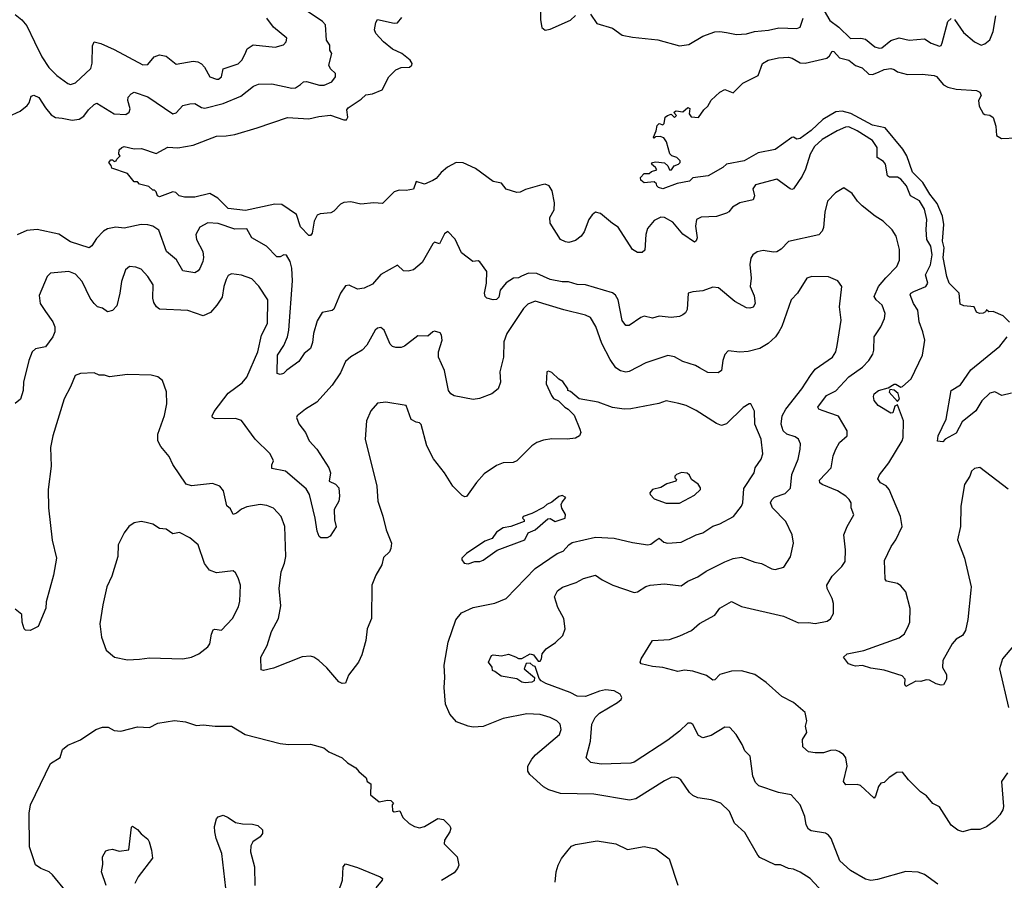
# Model space of a CAD drawing. Extents: x 1771496 to 1971148, y 471553 to 643630.
# Tile 429 of 656: x 1883542 to 1889412, y 564535 to 569666. Entities that reach past the tile are written whole.
import ezdxf

# ---------------------------------------------------------------- set-up
doc = ezdxf.new("R2010")
doc.units = 0

msp = doc.modelspace()

# ---------------------------------------------------------------- linework, layer by layer
at = {"layer": '0CON10XD'}
for points in [[(1883475, 569089.4), (1883545, 569120), (1883586.4, 569153.6), (1883598.7, 569171.3), (1883610.6, 569209.4), (1883625, 569216), (1883655, 569202.9), (1883695, 569140.8), (1883729.8, 569099.8), (1883755, 569083.3), (1883795, 569079.1), (1883855, 569067.3), (1883896.8, 569073.2), (1883925, 569090.5), (1883951.6, 569128.4), (1883985, 569160), (1884002.5, 569167.5), (1884105, 569104.3), (1884175, 569101.4), (1884194.2, 569115), (1884200, 569135), (1884186.9, 569185), (1884187.5, 569205), (1884205.5, 569224.5), (1884225, 569234.3), (1884305, 569206.7), (1884455, 569104.3), (1884475, 569110.8), (1884515, 569154), (1884555.7, 569164.3), (1884585, 569165.6), (1884625, 569142.9), (1884645, 569139.4), (1884755, 569165.9), (1884859.1, 569210.9), (1884935, 569268.9), (1884965, 569281.1), (1885045, 569283.3), (1885165, 569256.9), (1885185, 569259.2), (1885215, 569279.2), (1885233.5, 569296.5), (1885251.5, 569298.5), (1885330, 569275), (1885357.5, 569275), (1885402, 569295), (1885423.8, 569325), (1885423.8, 569345), (1885395, 569373.3), (1885383.8, 569395), (1885402.5, 569465), (1885390, 569485), (1885390, 569515), (1885371.4, 569545), (1885365.6, 569635), (1885347.5, 569655), (1885208.5, 569748.5)], [(1886647.5, 569775), (1886646.2, 569665), (1886655, 569620), (1886673.6, 569603.6), (1886705, 569610), (1886825, 569664), (1886855, 569692)], [(1883515, 569697.5), (1883555, 569665.8), (1883585, 569629.2), (1883630, 569535), (1883672.9, 569445), (1883715, 569381.9), (1883762.4, 569332.4), (1883828, 569285), (1883845, 569278.9), (1883875, 569290), (1883965.3, 569374.7), (1883973.2, 569406.8), (1883975, 569510), (1883985, 569533.8), (1884025, 569524.2), (1884105, 569487.5), (1884275, 569397.3), (1884305, 569399.1), (1884344.3, 569445), (1884375, 569457.1), (1884415, 569448.2), (1884475, 569401.1), (1884575, 569418.5), (1884604, 569414), (1884625, 569402.2), (1884642.6, 569382.6), (1884675, 569325.8), (1884715, 569310.8), (1884727.9, 569312.1), (1884744, 569325), (1884755, 569373.3), (1884845, 569403.5), (1884865.6, 569425), (1884885, 569463.3), (1884898.1, 569491.9), (1884933.1, 569516.9), (1885065, 569502), (1885115, 569516.7), (1885130, 569535), (1885133.8, 569555), (1885055, 569622), (1885014.5, 569674.5)], [(1886945, 569698.8), (1886982.7, 569642.7), (1887075.3, 569615.3), (1887133.8, 569573.8), (1887195, 569561.5), (1887345.4, 569545.4), (1887475, 569509.4), (1887531.7, 569518.3), (1887615, 569567.1), (1887685, 569593.3), (1887715, 569596.7), (1887755, 569589.4), (1887815, 569578.1), (1887875, 569581.4), (1887922.5, 569595), (1888005, 569602.7), (1888066.8, 569616.8), (1888175, 569613.1), (1888195, 569622.5), (1888212.9, 569675)], [(1888338.3, 569718.3), (1888372.2, 569662.2), (1888425, 569621.3), (1888495, 569554.4), (1888555.4, 569555.4), (1888585, 569549.5), (1888640.8, 569505), (1888665, 569496.2), (1888682.4, 569497.6), (1888735, 569542.4), (1888785, 569557.2), (1888845, 569544.4), (1888935, 569551.4), (1888976, 569526), (1889025, 569508.1), (1889035, 569512.9), (1889042, 569528), (1889075, 569656.2), (1889095, 569673.8)], [(1889435, 566867.1), (1889265, 566996), (1889235, 566990), (1889216.2, 566975), (1889206, 566945), (1889174.6, 566895.4), (1889153.3, 566765), (1889150.5, 566645), (1889131.8, 566565), (1889174.3, 566455), (1889213.3, 566285), (1889213.1, 566265), (1889195, 566090), (1889180, 566025), (1889162.5, 565995), (1889125, 565972), (1889101.2, 565945), (1889045.8, 565845), (1889044.2, 565804.2), (1889067, 565763), (1889066.7, 565735), (1889057.5, 565715), (1889048.8, 565701.2), (1889035, 565698.8), (1889005, 565707.1), (1888965, 565728.6), (1888945, 565730), (1888915, 565720), (1888885, 565723.3), (1888825, 565691.2), (1888818, 565705), (1888821.2, 565735), (1888802.5, 565755), (1888695, 565788), (1888615, 565799.2), (1888565.9, 565815.9), (1888525, 565810.8), (1888510, 565815), (1888482.5, 565825), (1888452.5, 565865), (1888475, 565885.7), (1888575, 565904.3), (1888785, 565980), (1888816, 566005), (1888841.4, 566055), (1888848.6, 566075), (1888851.4, 566155), (1888824, 566254), (1888795, 566291.4), (1888775.4, 566305.4), (1888709.2, 566319.2), (1888700.6, 566330.6), (1888697.5, 566442.5), (1888736.5, 566525), (1888765.3, 566564.7), (1888802.9, 566645), (1888793.4, 566703.4), (1888725.5, 566865.5), (1888707.6, 566887.6), (1888673.1, 566905), (1888658.3, 566928.3), (1888667.5, 566952.5), (1888724, 567025), (1888802, 567155), (1888808.6, 567175), (1888811.2, 567275), (1888775, 567370), (1888758.8, 567361.2), (1888747.3, 567322.7), (1888735, 567320), (1888660, 567365), (1888636, 567395), (1888631.2, 567418.8), (1888636, 567435), (1888661.2, 567455), (1888718.8, 567471.2), (1888755, 567492.5), (1888765, 567494), (1888794.4, 567474.4), (1888805, 567478.6), (1888856, 567525), (1888924.2, 567665), (1888937.8, 567755), (1888925.7, 567805), (1888903.8, 567865), (1888896.4, 567935), (1888869.6, 567975), (1888850, 568025), (1888854.4, 568035), (1888872.2, 568045), (1888943.1, 568075), (1888955.3, 568094.7), (1888941.6, 568145), (1888970.9, 568205), (1888980.8, 568265), (1888973.5, 568315), (1888950, 568355), (1888945.7, 568415), (1888950.4, 568475), (1888935, 568535.7), (1888905.6, 568585.6), (1888853.1, 568615), (1888828.7, 568675), (1888795, 568715.4), (1888775, 568727.7), (1888727.7, 568727.7), (1888715.3, 568735.3), (1888703.5, 568805), (1888690.7, 568820.7), (1888654.2, 568844.2), (1888652.8, 568905), (1888625.6, 568945.6), (1888535, 569003.7), (1888485, 569026.4), (1888464.7, 569025.3), (1888415, 569003.5), (1888325, 568952.1), (1888280.5, 568909.5), (1888254.7, 568865), (1888225.7, 568774.3), (1888206.2, 568733.8), (1888155, 568658.6), (1888145, 568654.2), (1888135, 568658.6), (1888055, 568715.5), (1887928, 568682), (1887912.7, 568657.3), (1887922.5, 568615), (1887915, 568591.2), (1887835.4, 568574.6), (1887790.9, 568549.1), (1887769.1, 568520.9), (1887755, 568512.7), (1887695, 568493.1), (1887605, 568488.5), (1887577.5, 568475), (1887570, 568435), (1887580, 568365), (1887575, 568346.7), (1887565, 568338.8), (1887495, 568388.2), (1887435, 568458.5), (1887385, 568487.3), (1887365, 568488.7), (1887325, 568468.5), (1887285, 568421.2), (1887275.5, 568385), (1887268.7, 568291.3), (1887252.3, 568277.7), (1887225, 568277.5), (1887195, 568296), (1887109.7, 568429.8), (1887075, 568451.2), (1887005, 568511.5), (1886975, 568518.1), (1886955, 568502.5), (1886935.6, 568475), (1886907.9, 568402.1), (1886890, 568375), (1886855, 568349.2), (1886815, 568338), (1886795, 568342.5), (1886765, 568356.2), (1886705, 568452), (1886702.8, 568487.2), (1886727.8, 568532.2), (1886729.1, 568575), (1886716.9, 568645), (1886697.3, 568675), (1886675, 568684.7), (1886655, 568682.4), (1886556.5, 568653.5), (1886525, 568637.5), (1886505, 568636.7), (1886441.2, 568655), (1886415, 568692), (1886365, 568702.2), (1886259.5, 568779.5), (1886185, 568813.6), (1886143.3, 568815), (1886092.4, 568787.6), (1886054.3, 568755), (1886025, 568718.6), (1886005, 568707.1), (1885955, 568685.8), (1885905, 568701.2), (1885890, 568655), (1885845, 568647.1), (1885805, 568649.4), (1885775, 568640), (1885705, 568571.1), (1885653.7, 568573.6), (1885576.1, 568566.1), (1885515, 568579.3), (1885475, 568575.9), (1885454.5, 568565.5), (1885415, 568524.5), (1885396, 568514), (1885332.2, 568507.8), (1885315, 568500.8), (1885297.8, 568465), (1885285, 568392.5), (1885275, 568378.8), (1885265, 568378.8), (1885215, 568430.6), (1885191.8, 568505), (1885105, 568563.5), (1885063.3, 568566.7), (1884888.7, 568528.7), (1884785, 568540.9), (1884722.4, 568602.4), (1884675, 568629.5), (1884585, 568608.7), (1884525, 568608), (1884492.5, 568615), (1884472.5, 568635), (1884455, 568640), (1884375, 568610), (1884363.3, 568615), (1884355, 568640), (1884345, 568650), (1884335, 568650), (1884310.7, 568670.7), (1884256.4, 568686.4), (1884245, 568700), (1884225, 568700), (1884185, 568750), (1884090, 568780), (1884086.7, 568796.7), (1884072.5, 568815), (1884085, 568830), (1884095, 568830), (1884105, 568820), (1884117.5, 568825), (1884120, 568835), (1884140, 568855), (1884132.5, 568865), (1884135, 568890), (1884150, 568905), (1884165, 568910), (1884225, 568895.6), (1884267.4, 568897.4), (1884355, 568868), (1884425, 568905.7), (1884485, 568901.4), (1884575, 568918.1), (1884715, 568971.2), (1884773, 568973), (1884825, 568982.5), (1884957.7, 569022.3), (1885137.7, 569082.3), (1885265, 569074.5), (1885325, 569089.6), (1885395, 569097.3), (1885475, 569068.9), (1885490.5, 569069.5), (1885497.1, 569085), (1885492.2, 569127.8), (1885499.5, 569140.5), (1885578, 569192), (1885605, 569217.3), (1885645, 569223.1), (1885702.5, 569247.5), (1885743.2, 569325), (1885785, 569366.6), (1885815, 569380.4), (1885865, 569383.5), (1885878.6, 569395), (1885881.4, 569405), (1885869.2, 569425), (1885819.2, 569465), (1885765, 569491.1), (1885711.4, 569535), (1885665, 569583.8), (1885656.2, 569605), (1885665, 569650), (1885675, 569666.7), (1885774.4, 569645.6), (1885795, 569648.1), (1885820.3, 569679.7)], [(1889115, 569666.7), (1889168.8, 569588.8), (1889235, 569533.8), (1889273.9, 569513.9), (1889295, 569521.2), (1889325, 569546), (1889346.2, 569595), (1889360.5, 569689.5)], [(1889442.6, 567862.6), (1889405, 567900.6), (1889345, 567925.8), (1889320, 567925), (1889305, 567936.7), (1889300, 567925), (1889285, 567916.2), (1889264.4, 567914.4), (1889245, 567923.3), (1889232.5, 567955), (1889170.7, 567960.7), (1889149.5, 567969.5), (1889142.5, 568035), (1889082.9, 568095), (1889068.2, 568135), (1889047.8, 568247.8), (1889052.2, 568305), (1889043.1, 568345), (1889051.6, 568445), (1889044, 568495), (1889011.1, 568571.1), (1888967, 568625), (1888926, 568696), (1888865, 568756.2), (1888830.5, 568855), (1888807.5, 568895), (1888701, 569021), (1888625, 569038.1), (1888497.7, 569107.7), (1888445, 569120.2), (1888406.9, 569116.9), (1888329.5, 569070.5), (1888259.4, 569005), (1888195, 568958.5), (1888175, 568954.4), (1888155, 568965.6), (1888145, 568964.2), (1888045, 568893.1), (1887945, 568871.5), (1887860, 568825), (1887755.8, 568804.2), (1887733.3, 568785), (1887645.8, 568734.2), (1887555, 568722.5), (1887535, 568703.3), (1887460.7, 568689.3), (1887375, 568657.5), (1887350, 568665), (1887340, 568675), (1887338.3, 568688.3), (1887325, 568700), (1887265, 568693.3), (1887245, 568710), (1887242.5, 568725), (1887265, 568750), (1887295, 568750), (1887308.3, 568761.7), (1887340, 568770), (1887332.5, 568785), (1887307.5, 568805), (1887314.4, 568815.6), (1887335, 568819.2), (1887385, 568812.9), (1887406.7, 568795), (1887415, 568770), (1887428.3, 568771.7), (1887444.2, 568795.8), (1887470, 568805), (1887480, 568815), (1887480, 568825), (1887460, 568845), (1887430, 568855), (1887417, 568867), (1887398.6, 568938.6), (1887381.2, 568961.2), (1887359.5, 568969.5), (1887332.5, 568967.5), (1887325, 568960), (1887320, 568965), (1887337, 569003), (1887342, 569035), (1887355, 569048), (1887375, 569040), (1887383, 569047), (1887390, 569085), (1887403.3, 569095), (1887425, 569102.5), (1887446.4, 569083.6), (1887457.5, 569095), (1887442.5, 569112.5), (1887445, 569117.5), (1887455, 569122.5), (1887495, 569117.5), (1887525, 569142.5), (1887537, 569137), (1887532.5, 569105), (1887545, 569087.5), (1887587.7, 569082.3), (1887620.7, 569129.3), (1887645, 569150), (1887664.1, 569185.9), (1887715, 569233.3), (1887745, 569250), (1887795, 569230), (1887852.7, 569287.3), (1887945, 569332.5), (1887970.4, 569405), (1888004.3, 569425.7), (1888065, 569439.2), (1888125, 569441.9), (1888146.6, 569436.6), (1888195, 569408.2), (1888225, 569407.1), (1888353.2, 569436.8), (1888370.3, 569449.7), (1888385, 569478.8), (1888395, 569475.7), (1888428.5, 569438.5), (1888485, 569425.5), (1888525, 569392.2), (1888565, 569380), (1888605, 569340.6), (1888625, 569339.1), (1888662.3, 569352.3), (1888695, 569368.5), (1888735, 569374.4), (1888755, 569369.2), (1888774.6, 569354.6), (1888835, 569340), (1888921.7, 569341.7), (1888994.3, 569334.3), (1889008.3, 569328.3), (1889048.7, 569278.7), (1889075, 569264.2), (1889125, 569251.2), (1889245, 569244.3), (1889266.7, 569235), (1889274, 569215), (1889258, 569185), (1889261.2, 569151.2), (1889285, 569106.7), (1889295, 569100), (1889325, 569096.7), (1889345, 569083.3), (1889362.1, 569032.1), (1889366, 568975), (1889395, 568957.1), (1889485, 568960.8)], [(1889431.2, 565175), (1889395.8, 565125), (1889407.1, 564975), (1889402.5, 564955), (1889384.3, 564925.7), (1889355, 564891.2), (1889305, 564854.2), (1889265, 564838.9), (1889211.4, 564838.6), (1889165, 564823.3), (1889135, 564833.3), (1889095, 564863.8), (1889025, 564973.3), (1888985, 564992.5), (1888947.7, 565037.7), (1888912.3, 565062.3), (1888840, 565135), (1888805, 565180), (1888771.7, 565178.3), (1888725, 565147.5), (1888695, 565117.5), (1888675, 565113.3), (1888660.8, 565095), (1888643.9, 565036.1), (1888635, 565023.8), (1888555, 565100.8), (1888535, 565105.8), (1888467.5, 565105), (1888453.8, 565125), (1888475.8, 565215), (1888467.5, 565265), (1888453.8, 565285), (1888425, 565302.9), (1888405, 565310.6), (1888375, 565308.6), (1888334.5, 565295.5), (1888285, 565294.5), (1888245, 565300), (1888210.5, 565330.5), (1888209.2, 565375), (1888233.9, 565416.1), (1888226.2, 565455), (1888234, 565485), (1888224, 565535), (1888155.6, 565595), (1888085, 565630.9), (1887991.8, 565715), (1887925, 565761.3), (1887845.4, 565784.6), (1887785, 565781.2), (1887715, 565762.5), (1887685, 565730), (1887675, 565728.8), (1887635.5, 565755.5), (1887555, 565781.9), (1887505, 565788), (1887465, 565780), (1887375, 565803.8), (1887315, 565809.2), (1887247.5, 565825), (1887240, 565835), (1887246.7, 565855), (1887315, 565964), (1887415, 565971.5), (1887476.8, 565993.2), (1887546, 566025), (1887595, 566065.7), (1887686.7, 566115), (1887715, 566158), (1887785, 566198), (1887845, 566166.9), (1888095, 566108.9), (1888185, 566070), (1888245, 566072.5), (1888285, 566067.1), (1888355, 566080.8), (1888375, 566093.8), (1888392.5, 566125), (1888394, 566185), (1888385.8, 566215), (1888356, 566275), (1888354, 566295), (1888385, 566347.5), (1888443.8, 566405), (1888462, 566435), (1888465.8, 566505), (1888454.3, 566595), (1888474.2, 566645), (1888515.6, 566715), (1888498, 566755), (1888498, 566785), (1888487.5, 566805), (1888466, 566826), (1888416.4, 566856.4), (1888325.8, 566895), (1888312.9, 566905), (1888309.7, 566920.3), (1888378.9, 566995), (1888392.2, 567065), (1888406.9, 567105), (1888429.2, 567145), (1888474, 567185), (1888475.6, 567215), (1888422.3, 567302.3), (1888325, 567335.6), (1888306, 567345), (1888300, 567355), (1888351.9, 567425), (1888407.4, 567452.6), (1888485, 567537.1), (1888566.3, 567593.6), (1888604.3, 567635), (1888627.9, 567672.1), (1888634.2, 567695), (1888635.5, 567774.5), (1888675.3, 567834.7), (1888696.5, 567885), (1888701.1, 567915), (1888684.5, 567964.5), (1888647.5, 567995), (1888635.7, 568015), (1888661.5, 568075), (1888705, 568126.9), (1888770, 568195), (1888786.8, 568233.2), (1888787.5, 568295), (1888768, 568375), (1888743, 568413), (1888690, 568465), (1888641.2, 568495), (1888565, 568555.7), (1888535.7, 568585), (1888505, 568629.2), (1888455, 568663.3), (1888405, 568633.3), (1888357.5, 568585), (1888342.2, 568517.8), (1888333.6, 568426.4), (1888325.7, 568405), (1888306.9, 568383.1), (1888125, 568342.9), (1888081.5, 568298.5), (1888055, 568282.9), (1888035, 568280), (1887975, 568290.8), (1887937.5, 568282.5), (1887913.3, 568265), (1887901.2, 568245), (1887894.4, 568205.6), (1887901.9, 568125), (1887897.1, 568075), (1887920.5, 568020.5), (1887926, 567975), (1887915, 567952.5), (1887895, 567946.2)], [(1887895, 567946.2), (1887875, 567948), (1887805, 567985.7), (1887707, 568067), (1887675, 568071.9), (1887615, 568049.2), (1887555, 568043.8), (1887527.5, 568035), (1887521.1, 567938.9), (1887511.3, 567918.7), (1887494.3, 567905.7), (1887475, 567897.5), (1887425, 567891.1), (1887355, 567898.5), (1887315, 567886.7), (1887265, 567898.6), (1887245, 567891.4), (1887175, 567842.9), (1887155, 567842), (1887132.8, 567872.8), (1887110.4, 567995), (1887093.9, 568023.9), (1887075, 568037.8), (1886915, 568086.1), (1886865, 568086.5), (1886813.2, 568103.2), (1886775, 568102.7), (1886705, 568117.2), (1886625, 568152.4), (1886575, 568154), (1886534, 568136), (1886515, 568127.5), (1886485, 568125.2), (1886441.9, 568098.1), (1886406.7, 568053.3), (1886397.4, 568012.6), (1886385, 567998.8), (1886365, 567996.5), (1886326.2, 568006.2), (1886316.9, 568015), (1886313.2, 568035), (1886325.4, 568095), (1886325.8, 568165.8), (1886285, 568222.5), (1886275, 568227.5), (1886244, 568224), (1886176.1, 568276.1), (1886138.3, 568358.3), (1886095, 568402.5), (1886075, 568388.8), (1886045, 568330), (1886015, 568340), (1886005, 568330), (1885940.6, 568219.4), (1885890, 568175), (1885857.7, 568167.7), (1885829.5, 568169.5), (1885795, 568203.3), (1885695, 568146.7), (1885645, 568090), (1885595.5, 568064.5), (1885555, 568060), (1885505, 568082.5), (1885485, 568078.8), (1885455, 568036.2), (1885415, 567941.2), (1885405, 567932), (1885345, 567921.2), (1885315, 567871.2), (1885292.9, 567795), (1885288, 567742), (1885275.8, 567705), (1885238.1, 567675), (1885205, 567627.5), (1885135, 567577.5), (1885115, 567556.2), (1885095, 567550), (1885077, 567557), (1885077.9, 567665), (1885116, 567724), (1885138.1, 567775), (1885146.3, 567815), (1885168.2, 568108.2), (1885163.9, 568183.9), (1885154.3, 568225), (1885131.7, 568261.7), (1885116.4, 568263.6), (1885095, 568252), (1885075, 568252.5), (1885012.2, 568315), (1884925.7, 568365), (1884895, 568420), (1884825, 568416.6), (1884725, 568451.5), (1884664, 568454), (1884615, 568428.6), (1884591.1, 568385), (1884596.3, 568356.3), (1884633.5, 568285), (1884637.4, 568247.4), (1884634.4, 568225), (1884616.4, 568183.6), (1884605, 568168), (1884585, 568156), (1884515, 568168.8), (1884475.6, 568235), (1884417.1, 568285), (1884370.4, 568410.4), (1884335, 568434.4), (1884305, 568443.1), (1884265, 568444.4), (1884165, 568423.8), (1884115, 568430), (1884065, 568420), (1884042, 568405), (1883998.9, 568361.1), (1883972.3, 568317.7), (1883955, 568306.7), (1883845, 568342.5), (1883775, 568387.8), (1883645, 568415.4), (1883585, 568408.5), (1883526.7, 568383.3)], [(1887007.3, 565227.3), (1886947.4, 565237.4), (1886918, 565265), (1886944.7, 565365.3), (1886953.6, 565465), (1886972.9, 565505), (1886997.6, 565532.4), (1887105.5, 565594.5), (1887127, 565613), (1887131.2, 565625), (1887121.2, 565645), (1887085, 565664.3), (1887035, 565670), (1886997.6, 565662.4), (1886915, 565631.4), (1886865, 565632.2), (1886824, 565654), (1886678.1, 565708.1), (1886650.8, 565725), (1886638.3, 565738.3), (1886615, 565810), (1886603, 565813), (1886585, 565830), (1886561.7, 565828.3), (1886550, 565795), (1886610, 565745), (1886608.8, 565725), (1886595, 565716), (1886555, 565712.5), (1886535, 565716.7), (1886506.4, 565736.4), (1886411.2, 565751.2), (1886375, 565780), (1886360, 565785), (1886357.5, 565805), (1886337.5, 565835), (1886353.9, 565876.1), (1886365, 565880), (1886415, 565873.8), (1886455, 565883.8), (1886498.3, 565868.3), (1886515, 565857.5), (1886535, 565857.5), (1886585.8, 565885.8), (1886605, 565880), (1886632, 565842), (1886645, 565842), (1886652.5, 565855), (1886655.8, 565885), (1886680, 565915), (1886736.8, 565953.2), (1886778.8, 565995), (1886793.8, 566035), (1886785.8, 566095), (1886750.9, 566160.9), (1886729.5, 566225), (1886748.5, 566261.5), (1886777.9, 566282.1), (1886858.6, 566311.4), (1886903.3, 566335), (1886975, 566354.2), (1887015, 566326.2), (1887077.5, 566295), (1887205, 566251.9), (1887225, 566255.7), (1887275, 566287.5), (1887300, 566295), (1887385, 566301.9), (1887485, 566291.2), (1887525, 566318.6), (1887585, 566344.4), (1887635, 566377.8), (1887745.4, 566434.6), (1887795, 566453.1), (1887845, 566461.9), (1887925, 566431.4), (1887965, 566424.3), (1888025, 566391.2), (1888045, 566388), (1888097.3, 566402.7), (1888136.8, 566463.2), (1888154.2, 566544.2), (1888147.8, 566595), (1888110, 566675), (1888028.8, 566755), (1888018.8, 566785), (1888026, 566804), (1888040.9, 566819.1), (1888105, 566841.1), (1888136.1, 566873.9), (1888145.3, 566954.7), (1888183.6, 567045), (1888194.4, 567105), (1888196.7, 567136.7), (1888184, 567165), (1888165, 567179.2), (1888115, 567194.6), (1888093.1, 567215), (1888080.7, 567255), (1888086.9, 567305), (1888108.8, 567345), (1888205.4, 567465), (1888255.8, 567544.2), (1888285, 567582.7), (1888388.1, 567655), (1888406.7, 567685), (1888416.2, 567723.8), (1888439.4, 567875), (1888429.5, 567955), (1888444, 568075), (1888418.8, 568108.8), (1888363.6, 568133.6), (1888265, 568134.2), (1888234.2, 568125), (1888179.4, 568035), (1888141.2, 567995), (1888085, 567836.2), (1888068.1, 567805), (1888046.9, 567775), (1888004.6, 567735.4), (1887954.6, 567705.4), (1887885, 567687.1), (1887835, 567683.6), (1887765, 567691.2), (1887745, 567670), (1887733.8, 567635), (1887725.7, 567575), (1887705, 567560.6), (1887645, 567562.5), (1887595, 567591.4), (1887570, 567605), (1887495, 567627.8), (1887445, 567655.6), (1887405, 567664.4), (1887275, 567621.1), (1887175, 567568.9), (1887155, 567565.4), (1887123.1, 567573.1), (1887095, 567590), (1887061.1, 567641.1), (1887011.5, 567735), (1886977, 567837), (1886945, 567890.8), (1886915.4, 567905.4), (1886785, 567936.2), (1886615, 567987.5), (1886570.3, 567969.7), (1886545, 567944), (1886445.5, 567795), (1886428.5, 567745), (1886425.6, 567655), (1886405, 567567.5), (1886407.5, 567505), (1886394.1, 567465.9), (1886357.1, 567435), (1886282.2, 567407.8), (1886245, 567400.8), (1886132.9, 567422.9), (1886112.9, 567435), (1886098.9, 567455), (1886074.3, 567574.3), (1886039.2, 567655), (1886039.2, 567685), (1886060.6, 567755), (1886057.1, 567785), (1886048.3, 567798.3), (1886015, 567808.8), (1886004.2, 567805.8), (1885975, 567778.8), (1885915, 567782), (1885835, 567720), (1885815, 567712.5), (1885785, 567712), (1885765, 567718), (1885750.7, 567730.7), (1885715.5, 567815.5), (1885695, 567830), (1885675, 567827.1), (1885660.8, 567815), (1885612.1, 567725), (1885584.3, 567695.7), (1885515, 567656.7), (1885485, 567628.6), (1885455, 567561.2), (1885405, 567486.2), (1885312.5, 567385), (1885245, 567344.3), (1885196, 567305), (1885191.8, 567295), (1885206.6, 567256.6), (1885245.6, 567205), (1885267.3, 567155), (1885312.9, 567105), (1885384.3, 566995), (1885394.2, 566965), (1885387.5, 566915), (1885425, 566897.3), (1885444, 566875), (1885449.1, 566825), (1885445.3, 566795), (1885416.9, 566745), (1885419.2, 566685), (1885427.7, 566642.3), (1885392.3, 566587.7), (1885375, 566576.2), (1885337, 566577), (1885327.5, 566585), (1885315.9, 566615.9), (1885303.3, 566695), (1885268.9, 566835), (1885248.6, 566868.6), (1885126.7, 566975), (1885045, 566990), (1885045, 567011.2), (1885054.3, 567035), (1885035, 567078), (1884945.4, 567165.4), (1884865, 567276.9), (1884828, 567288), (1884706.7, 567286.7), (1884691.2, 567295), (1884689.2, 567305), (1884700.2, 567329.8), (1884785, 567439.4), (1884868.3, 567501.7), (1884895.5, 567535), (1884961.8, 567685), (1884983.1, 567785), (1885019.1, 567855), (1885020.5, 567995), (1884967.7, 568077.7), (1884925, 568120.6), (1884865, 568142.2), (1884805, 568150.6), (1884785, 568140), (1884771.9, 568118.1), (1884758.2, 568075), (1884749.1, 568010.9), (1884716.4, 567963.6), (1884679.8, 567920.2), (1884635, 567899.6), (1884545, 567931.8), (1884375, 567940.5), (1884357.1, 567955), (1884340.4, 567980.4), (1884335.5, 568005), (1884337.5, 568085), (1884305.7, 568135), (1884265, 568179.4), (1884235, 568191.4), (1884195.9, 568194.1), (1884172, 568175), (1884148.1, 568105), (1884139.1, 568035), (1884120.8, 567959.2), (1884095, 567932.5), (1884065, 567924.3), (1884035.3, 567945.3), (1884004.7, 567954.7), (1883985, 567974.5), (1883962.7, 568005), (1883913.8, 568105), (1883875, 568148.9), (1883835, 568165.6), (1883725.8, 568154.2), (1883706, 568135), (1883658.6, 568021.4), (1883664.6, 567975), (1883695, 567926.2), (1883738.5, 567865), (1883750.5, 567835), (1883750.8, 567805), (1883740, 567775), (1883695, 567715.7), (1883635, 567704.3), (1883615.7, 567685), (1883595.6, 567635), (1883564.4, 567505), (1883562.5, 567455), (1883545.9, 567404.1), (1883515, 567378.8)], [(1889455, 567439.2), (1889396.4, 567426.4), (1889355, 567446.7), (1889325, 567438.8), (1889277, 567393), (1889241.2, 567335), (1889161.4, 567268.6), (1889125, 567200), (1889060, 567165), (1889045, 567150), (1889012.5, 567152.5), (1889016.7, 567185), (1889065.7, 567285), (1889095.6, 567454.4), (1889150.5, 567489.5), (1889211.8, 567578.2), (1889385, 567720), (1889429.1, 567775)], [(1887177.8, 565012.2), (1886965, 565048.5), (1886765, 565052.7), (1886696, 565075), (1886665, 565092.3), (1886582.7, 565165), (1886570.9, 565185), (1886571.5, 565215), (1886595, 565257.5), (1886617.4, 565282.6), (1886760, 565405), (1886770.8, 565435), (1886764, 565465), (1886743.8, 565485), (1886705, 565505.7), (1886645, 565522.9), (1886565, 565526.9), (1886425, 565500), (1886305, 565451.1), (1886245, 565448.5), (1886215, 565453.3), (1886145, 565480.6), (1886106.7, 565525), (1886080.6, 565585), (1886072.5, 565685), (1886077.1, 565745), (1886073.2, 565816.8), (1886095.5, 565955), (1886142.2, 566087.8), (1886175, 566128.9), (1886245, 566161.1), (1886375, 566188.1), (1886441.2, 566215), (1886615.4, 566394.6), (1886745, 566483.1), (1886781.8, 566498.2), (1886815, 566535.8), (1886835, 566548.6), (1886975, 566581.1), (1887085, 566575.6), (1887195, 566549.4), (1887285.7, 566535.7), (1887305, 566538.9), (1887336.7, 566563.3), (1887355, 566575.5), (1887381.2, 566551.2), (1887404.6, 566544.6), (1887485, 566550.6), (1887575.5, 566594.5), (1887615, 566606.7), (1887675, 566645.6), (1887715, 566659.4), (1887796.6, 566703.4), (1887845.6, 566765), (1887853.7, 566786.3), (1887859.5, 566870.5), (1887921.4, 566965), (1887926.9, 566995), (1887961.9, 567045), (1887971.7, 567078.3), (1887961.9, 567165), (1887924.4, 567255), (1887922.3, 567332.3), (1887900, 567375), (1887890, 567375), (1887855, 567353.3), (1887755, 567257.5), (1887725, 567247.1), (1887695, 567259.4), (1887575, 567335.7), (1887515, 567365.7), (1887472, 567378), (1887396.4, 567393.6), (1887353, 567377), (1887185, 567346), (1887145, 567344), (1887075, 567353.8), (1886990, 567385), (1886876.4, 567406.4), (1886825, 567450), (1886810, 567455), (1886810, 567465), (1886779.3, 567509.3), (1886755, 567522.5), (1886715, 567562.5), (1886695, 567570), (1886685, 567567.5), (1886680, 567495), (1886711.2, 567425), (1886725, 567407.5), (1886753.6, 567393.6), (1886792.5, 567355), (1886812.5, 567345), (1886847.3, 567307.3), (1886881.2, 567225), (1886886.2, 567205), (1886878.8, 567185), (1886855, 567171.2), (1886805.6, 567164.4), (1886715, 567166.9), (1886665, 567158.9), (1886625.5, 567144.5), (1886595.4, 567124.6), (1886505, 567035.7), (1886483.4, 567026.6), (1886425, 567024.3), (1886385, 567008.6), (1886311.4, 566958.6), (1886265, 566906.2), (1886205, 566823.8), (1886195, 566821.2), (1886179.7, 566829.7), (1886123.1, 566885), (1886074, 566965), (1886008, 567048), (1885968.6, 567125), (1885935, 567252.5), (1885925, 567263.3), (1885905, 567266.7), (1885875, 567283.3), (1885845, 567366.2), (1885725, 567386.2), (1885675, 567380), (1885635, 567333.3), (1885608.8, 567275), (1885601.4, 567165), (1885670.6, 566885), (1885677.5, 566795), (1885707, 566707), (1885726.4, 566623.6), (1885745.8, 566575), (1885757.5, 566545), (1885755, 566512.5), (1885745.6, 566494.4), (1885710.9, 566459.1), (1885701.2, 566415), (1885665.8, 566354.2), (1885641.2, 566295), (1885640, 566095), (1885614, 566035), (1885606, 565965), (1885581.3, 565878.7), (1885560.8, 565835), (1885502.3, 565757.7), (1885485, 565710), (1885465, 565707.5), (1885445, 565717.5), (1885371.8, 565801.8), (1885325.4, 565845.4), (1885295.4, 565865.4), (1885275, 565871.4), (1885225, 565866.9), (1885055, 565799.2), (1884995, 565786.2), (1884980.8, 565790.8), (1884979.2, 565865), (1885017.8, 565935), (1885041.9, 566018.1), (1885084.5, 566095), (1885098.6, 566171.4), (1885087.8, 566275), (1885101.5, 566375), (1885121.1, 566425), (1885128.5, 566465), (1885121.5, 566645), (1885100, 566705), (1885054.4, 566754.4), (1885015, 566770.6), (1884974.5, 566775.5), (1884895, 566762.2), (1884863.1, 566746.9), (1884835, 566723.1), (1884815, 566716.2), (1884798.8, 566748.8), (1884777.3, 566767.3), (1884756.7, 566856.7), (1884735, 566884), (1884691.2, 566901.2), (1884565, 566887.1), (1884535, 566896), (1884455.6, 567015), (1884432.4, 567062.4), (1884382.4, 567122.4), (1884365.6, 567155), (1884365.8, 567195), (1884405, 567306.7), (1884418.8, 567375), (1884416.4, 567446.4), (1884392.5, 567515), (1884365, 567537.5), (1884325, 567546.7), (1884185, 567550), (1884077, 567537), (1884046.4, 567546.4), (1884015, 567547.5), (1883985, 567560), (1883905, 567557.5), (1883872.5, 567545), (1883845, 567477.5), (1883806, 567405), (1883740, 567185), (1883726, 567115), (1883729.2, 567005), (1883712, 566865), (1883713.8, 566755), (1883735, 566562.5), (1883761.9, 566455), (1883742.9, 566355), (1883699.2, 566195), (1883697, 566157), (1883652.7, 566047.3), (1883605, 566023.5), (1883575.8, 566025.8), (1883568, 566035), (1883555.8, 566075), (1883555, 566120), (1883515, 566152.5)], [(1888775, 567390), (1888787.3, 567405), (1888778.2, 567438.2), (1888755, 567458), (1888728.3, 567461.7), (1888726.2, 567445), (1888775, 567390)], [(1887475, 566782.9), (1887565, 566832), (1887600, 566865), (1887601.2, 566875), (1887587.4, 566897.4), (1887547.5, 566925), (1887535, 566950), (1887521.7, 566961.7), (1887486.4, 566966.4), (1887457.5, 566955), (1887447.5, 566945), (1887447.5, 566935), (1887457.5, 566925), (1887452.5, 566915), (1887400.5, 566899.5), (1887365, 566877.5), (1887315, 566866), (1887298.8, 566845), (1887301.2, 566835), (1887325, 566810), (1887395, 566782.9), (1887475, 566782.9)], [(1886215, 566422), (1886255, 566436.2), (1886285, 566436.2), (1886305, 566444), (1886387.5, 566502.5), (1886554, 566565), (1886572.9, 566607.1), (1886614, 566625), (1886690, 566690), (1886705, 566692), (1886735, 566674.5), (1886793.8, 566695), (1886795.7, 566715.7), (1886773, 566753), (1886770, 566775), (1886775, 566790), (1886798.3, 566818.3), (1886775, 566830), (1886755, 566822.5), (1886715, 566790), (1886683.9, 566776.1), (1886665, 566757.5), (1886595, 566722.5), (1886542.5, 566705), (1886540, 566695), (1886550, 566685), (1886550, 566675), (1886470, 566645), (1886425, 566636), (1886385, 566610.8), (1886358, 566572), (1886315, 566558), (1886205, 566483.3), (1886177.5, 566455), (1886177.5, 566445), (1886192.5, 566425), (1886215, 566422)], [(1884185, 565850), (1884255, 565854.3), (1884315, 565861.4), (1884515, 565856), (1884565, 565865.8), (1884608.8, 565885), (1884663.4, 565926.6), (1884675, 565944), (1884685, 566003.3), (1884695, 566027.5), (1884705, 566032.5), (1884745, 566026), (1884811.2, 566095), (1884846, 566165), (1884855, 566200), (1884857.1, 566295), (1884845, 566337.5), (1884828.3, 566368.3), (1884815, 566380), (1884715, 566369.2), (1884673.8, 566385), (1884643.2, 566423.2), (1884605.7, 566535.7), (1884557, 566577), (1884495, 566608.8), (1884455, 566600), (1884415, 566628.8), (1884375, 566632), (1884335, 566658), (1884295, 566668.8), (1884265, 566673.3), (1884223.6, 566666.4), (1884192.5, 566645), (1884165, 566607.5), (1884128.8, 566535), (1884126.7, 566465), (1884091.7, 566348.3), (1884061.2, 566285), (1884037, 566177), (1884018.8, 566065), (1884028.8, 565985), (1884056.4, 565906.4), (1884105.9, 565865.9), (1884185, 565850)], [(1889510, 565985), (1889400, 565855), (1889384, 565795), (1889437.5, 565565)], [(1883818.8, 564468.8), (1883737.7, 564567.7), (1883717.5, 564585), (1883667.5, 564605), (1883635, 564627.5), (1883599.2, 564735), (1883598.6, 564935), (1883605.9, 564984.1), (1883725, 565231.2), (1883783, 565267), (1883797.5, 565315), (1883829.5, 565340.5), (1883905, 565373.3), (1883995, 565433.3), (1884035, 565448.6), (1884068.7, 565448.7), (1884105, 565428.8), (1884145, 565423.3), (1884245, 565450), (1884315, 565446.7), (1884365, 565471.2), (1884465, 565487.5), (1884529.4, 565479.4), (1884595, 565458), (1884635, 565462), (1884706.1, 565453.9), (1884805, 565454), (1884885, 565403.8), (1885095, 565350), (1885145, 565344), (1885275, 565347.5), (1885355.7, 565325.7), (1885385, 565300), (1885463.3, 565265), (1885496.7, 565235), (1885545.7, 565205.7), (1885563, 565183), (1885606.4, 565146.4), (1885613.6, 565123.6), (1885635, 565110), (1885632.5, 565045), (1885685, 565003.3), (1885735, 565012.5), (1885755, 565010), (1885770, 564995), (1885762.5, 564985), (1885765, 564950), (1885775, 564942.5), (1885808.3, 564948.3), (1885825, 564910), (1885863.9, 564873.9), (1885895, 564856.7), (1885925, 564848.8), (1885955, 564856.2), (1886035, 564902.7), (1886067.7, 564897.7), (1886105, 564862.5), (1886111.1, 564845), (1886105.4, 564824.6), (1886074.4, 564775), (1886071.7, 564751.7), (1886148.8, 564675), (1886160, 564625), (1886152.5, 564605), (1886131.1, 564578.9), (1886057.1, 564532.9)], [(1889015, 564512), (1888935, 564569.4), (1888897.3, 564582.7), (1888825, 564587.5), (1888655, 564540), (1888615, 564534.6), (1888585, 564541.8), (1888495, 564592.5), (1888431.5, 564651.5), (1888380, 564785), (1888364.2, 564804.2), (1888345, 564816), (1888260.7, 564829.3), (1888245, 564840), (1888231.4, 564865), (1888223.3, 564915), (1888195.6, 564985), (1888141.2, 565045), (1888065, 565057.8), (1887949.1, 565099.1), (1887927.7, 565117.7), (1887911.8, 565155), (1887895.7, 565275.7), (1887865, 565306), (1887849.4, 565345), (1887812.5, 565405), (1887775, 565445.8), (1887745, 565448), (1887665, 565397.5), (1887614.2, 565384.2), (1887588.3, 565398.3), (1887555, 565463.8), (1887542.3, 565472.3), (1887525, 565472), (1887475, 565424.2), (1887405, 565370), (1887205, 565238.6), (1887185, 565233.1), (1887007.3, 565227.3)], [(1888330, 564465), (1888255, 564545.7), (1888194.4, 564584.4), (1888155, 564600.8), (1888125, 564605.7), (1888077.9, 564627.9), (1888045, 564628), (1887955, 564671.2), (1887942, 564685), (1887865, 564820), (1887803.3, 564875), (1887772.9, 564945), (1887721.2, 564995), (1887665, 565014.2), (1887585, 565026), (1887555, 565040.8), (1887535, 565058.8), (1887484.2, 565134.2), (1887465, 565146), (1887445, 565149.2), (1887425, 565147.5), (1887385, 565127.5), (1887215, 565021.4), (1887177.8, 565012.2)], [(1884783.3, 564385), (1884747.5, 564695), (1884713.1, 564785), (1884704.4, 564825), (1884702.5, 564855), (1884715, 564902.5), (1884725, 564912.5), (1884755, 564923.3), (1884785, 564910), (1884828.8, 564878.8), (1884870.9, 564870.9), (1884930.6, 564870.6), (1884962.3, 564862.3), (1884988.8, 564835), (1884990, 564815), (1884976.2, 564795), (1884932, 564765), (1884919.1, 564740.9), (1884916.9, 564705), (1884942.2, 564615), (1884944.4, 564505)], [(1884057.1, 564505), (1884030, 564585), (1884038.3, 564628.3), (1884036.2, 564675), (1884055, 564710), (1884073.9, 564716.1), (1884095, 564720), (1884135, 564708), (1884193, 564717), (1884208.3, 564851.7), (1884215, 564857.5), (1884245, 564837.5), (1884265, 564811.2), (1884305, 564781.2), (1884314.2, 564765), (1884328.1, 564715), (1884332.7, 564667.3), (1884248.6, 564555), (1884227.8, 564515)], [(1886734.2, 564524.2), (1886740, 564585), (1886751.9, 564625), (1886771.4, 564665), (1886811.4, 564715), (1886832.4, 564737.6), (1886855, 564747.8), (1886985, 564770.5), (1887095, 564753.1), (1887165, 564718.8), (1887265, 564737.3), (1887335, 564722.5), (1887413.5, 564663.5), (1887465.6, 564505.6)], [(1885443, 564467), (1885466.9, 564535), (1885470.6, 564615), (1885485, 564632.5), (1885555, 564610.6), (1885691.2, 564555), (1885703.8, 564545), (1885702.5, 564535), (1885665, 564490)]]:
    msp.add_lwpolyline(points, dxfattribs=at)

doc.saveas('drawing.dxf')
